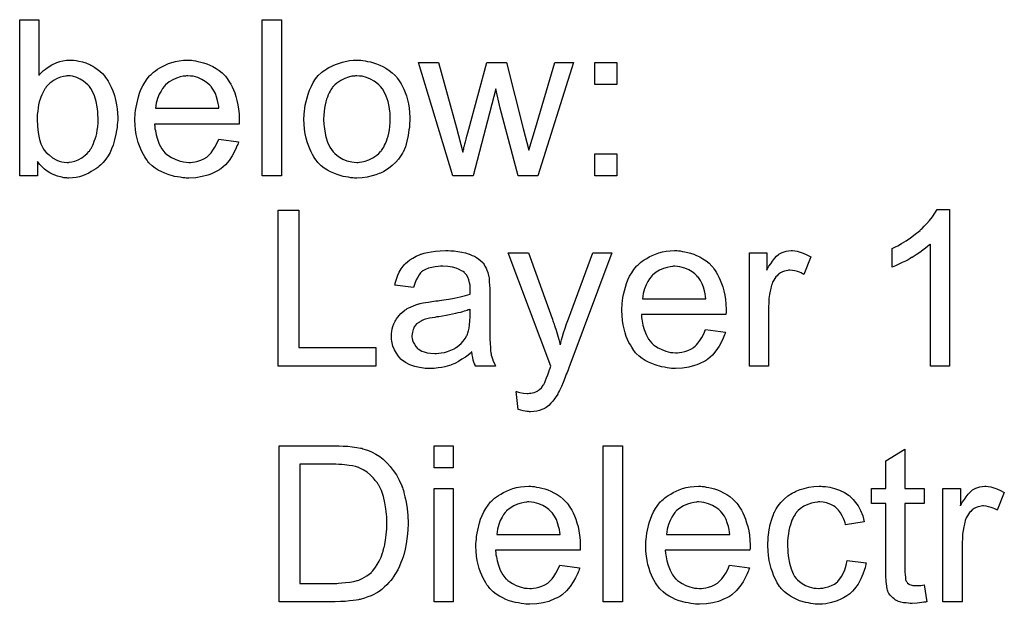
# Model space of a CAD drawing. Extents: x -1.5 to 9, y -3 to 5.
# Tile 334 of 368: x 4.8 to 5.305, y 3.526 to 3.826. Entities that reach past the tile are written whole.
import ezdxf

# ---------------------------------------------------------------- set-up
doc = ezdxf.new("R2010")
doc.units = 0
doc.layers.add('qfn16-30-34-a_mechanical_19', color=1, linetype='CONTINUOUS')

msp = doc.modelspace()

# ---------------------------------------------------------------- linework, layer by layer
at = {"layer": 'qfn16-30-34-a_mechanical_19', "color": 1}
for points in [[(4.809834, 3.797387), (4.80995, 3.797503), (4.810066, 3.797734), (4.810413, 3.798081), (4.810992, 3.79866), (4.81157, 3.799238), (4.812264, 3.799933), (4.81319, 3.800627), (4.814115, 3.801321), (4.816429, 3.802825), (4.819091, 3.803982), (4.820595, 3.804561), (4.822214, 3.804908), (4.82395, 3.805139), (4.825685, 3.805255), (4.826611, 3.805255), (4.827652, 3.805139), (4.828925, 3.805023), (4.830429, 3.804676), (4.832165, 3.804329), (4.834016, 3.803751), (4.835751, 3.803057), (4.835983, 3.802941), (4.836561, 3.802709), (4.837487, 3.802131), (4.838528, 3.801437), (4.839801, 3.800627), (4.841074, 3.799586), (4.842462, 3.798313), (4.843619, 3.796925), (4.843735, 3.796809), (4.844082, 3.79623), (4.84466, 3.79542), (4.845354, 3.794379), (4.846164, 3.792991), (4.846974, 3.791371), (4.847784, 3.78952), (4.848478, 3.787553), (4.848478, 3.787437), (4.848594, 3.787321), (4.84871, 3.786974), (4.848825, 3.786627), (4.849057, 3.78547), (4.849404, 3.783966), (4.849751, 3.782231), (4.850098, 3.780264), (4.850214, 3.778065), (4.850329, 3.775751), (4.850329, 3.775636), (4.850329, 3.775057), (4.850329, 3.774363), (4.850214, 3.773322), (4.850098, 3.772049), (4.849982, 3.770661), (4.849751, 3.769041), (4.849404, 3.767305), (4.848478, 3.763603), (4.8479, 3.761636), (4.847206, 3.759785), (4.846396, 3.757818), (4.845354, 3.756082), (4.844197, 3.754347), (4.842925, 3.752727), (4.842809, 3.752611), (4.842578, 3.75238), (4.84223, 3.752033), (4.841652, 3.751454), (4.840842, 3.750876), (4.840032, 3.750182), (4.839107, 3.749488), (4.83795, 3.748678), (4.836677, 3.747983), (4.835404, 3.747173), (4.83228, 3.745901), (4.83066, 3.745322), (4.828925, 3.744975), (4.827074, 3.744744), (4.825223, 3.744628), (4.82476, 3.744628), (4.824181, 3.744744), (4.823487, 3.744744), (4.822677, 3.74486), (4.821636, 3.745091), (4.819322, 3.745669), (4.818049, 3.746132), (4.816776, 3.746711), (4.815388, 3.747405), (4.814115, 3.748215), (4.812727, 3.749256), (4.811454, 3.750413), (4.810297, 3.751686), (4.80914, 3.75319), (4.80914, 3.745901), (4.8, 3.745901), (4.8, 3.825965), (4.809834, 3.825965), (4.809834, 3.797387)], [(4.934328, 3.745901), (4.924493, 3.745901), (4.924493, 3.825965), (4.934328, 3.825965), (4.934328, 3.745901)], [(4.888163, 3.805139), (4.889089, 3.805023), (4.890246, 3.804792), (4.891519, 3.804561), (4.893023, 3.804214), (4.894411, 3.803867), (4.896031, 3.803288), (4.897535, 3.802709), (4.899155, 3.8019), (4.900775, 3.800974), (4.902395, 3.799933), (4.903899, 3.79866), (4.905287, 3.797272), (4.905403, 3.797156), (4.905634, 3.796925), (4.905981, 3.796462), (4.906444, 3.795767), (4.907023, 3.794958), (4.907601, 3.794032), (4.908295, 3.792875), (4.908989, 3.791487), (4.909684, 3.789983), (4.910378, 3.788363), (4.910956, 3.786512), (4.911535, 3.784545), (4.911998, 3.782346), (4.912345, 3.780032), (4.912576, 3.777603), (4.912692, 3.774941), (4.912692, 3.774826), (4.912692, 3.774363), (4.912692, 3.773553), (4.912576, 3.772396), (4.869189, 3.772396), (4.869189, 3.77228), (4.869189, 3.771933), (4.869304, 3.77147), (4.869304, 3.770776), (4.86942, 3.769966), (4.869651, 3.769041), (4.869998, 3.766958), (4.870693, 3.764644), (4.871618, 3.762099), (4.872891, 3.759785), (4.874511, 3.757702), (4.874627, 3.757702), (4.874742, 3.757471), (4.875436, 3.756892), (4.876478, 3.756082), (4.877866, 3.755273), (4.879717, 3.754347), (4.8818, 3.753537), (4.884114, 3.752959), (4.885387, 3.752843), (4.886775, 3.752727), (4.887701, 3.752727), (4.888742, 3.752843), (4.890015, 3.753074), (4.891403, 3.753421), (4.893023, 3.753884), (4.894527, 3.754578), (4.896031, 3.755504), (4.896147, 3.75562), (4.896725, 3.756082), (4.897419, 3.756777), (4.898229, 3.757702), (4.899155, 3.758975), (4.900196, 3.760595), (4.901238, 3.762446), (4.902163, 3.764644), (4.912345, 3.763372), (4.912345, 3.763256), (4.912229, 3.763024), (4.912113, 3.762562), (4.911882, 3.761867), (4.911535, 3.761173), (4.911188, 3.760248), (4.910262, 3.758281), (4.909105, 3.756082), (4.907485, 3.753768), (4.905634, 3.75157), (4.90332, 3.749488), (4.903204, 3.749488), (4.902973, 3.749256), (4.902626, 3.749025), (4.902163, 3.748678), (4.901469, 3.748331), (4.900775, 3.747983), (4.899849, 3.747521), (4.898808, 3.747058), (4.897651, 3.746595), (4.896494, 3.746132), (4.893601, 3.745438), (4.890362, 3.74486), (4.886775, 3.744628), (4.885502, 3.744628), (4.884692, 3.744744), (4.883651, 3.74486), (4.882378, 3.745091), (4.88099, 3.745322), (4.879486, 3.745554), (4.876246, 3.746479), (4.874511, 3.747173), (4.872891, 3.747868), (4.871155, 3.748793), (4.869536, 3.749835), (4.868032, 3.750992), (4.866528, 3.75238), (4.866412, 3.752496), (4.86618, 3.752727), (4.865833, 3.75319), (4.86537, 3.753884), (4.864792, 3.754694), (4.864213, 3.75562), (4.863519, 3.756777), (4.862825, 3.758049), (4.862131, 3.759553), (4.861437, 3.761173), (4.860858, 3.763024), (4.86028, 3.764991), (4.859817, 3.767074), (4.85947, 3.769388), (4.859238, 3.771818), (4.859123, 3.774363), (4.859123, 3.774479), (4.859123, 3.775057), (4.859123, 3.775751), (4.859238, 3.776793), (4.859354, 3.778065), (4.85947, 3.779454), (4.859701, 3.781074), (4.860048, 3.782693), (4.860974, 3.786396), (4.861552, 3.788247), (4.862247, 3.790214), (4.863172, 3.792065), (4.864213, 3.793801), (4.86537, 3.795536), (4.866643, 3.797156), (4.866759, 3.797272), (4.86699, 3.797503), (4.867453, 3.79785), (4.868032, 3.798429), (4.868726, 3.799007), (4.869651, 3.799701), (4.870693, 3.800511), (4.871965, 3.801205), (4.873238, 3.802015), (4.874742, 3.802709), (4.876362, 3.803404), (4.878097, 3.803982), (4.879949, 3.804561), (4.881916, 3.804908), (4.883998, 3.805139), (4.886197, 3.805255), (4.887354, 3.805255), (4.888163, 3.805139)], [(4.975054, 3.805139), (4.976095, 3.805023), (4.977252, 3.804792), (4.978525, 3.804561), (4.980029, 3.804329), (4.983153, 3.803288), (4.984773, 3.802709), (4.986393, 3.8019), (4.988012, 3.80109), (4.989632, 3.799933), (4.991136, 3.798776), (4.992641, 3.797387), (4.992756, 3.797272), (4.992988, 3.79704), (4.993335, 3.796577), (4.993797, 3.795999), (4.994376, 3.795189), (4.99507, 3.794148), (4.995764, 3.792991), (4.996459, 3.791718), (4.997153, 3.79033), (4.997847, 3.788594), (4.998541, 3.786859), (4.99912, 3.784892), (4.999583, 3.782809), (4.99993, 3.780611), (5.000161, 3.778297), (5.000277, 3.775751), (5.000277, 3.775636), (5.000277, 3.775289), (5.000277, 3.77471), (5.000277, 3.7739), (5.000161, 3.772975), (5.000045, 3.771818), (5.000045, 3.770661), (4.999814, 3.769388), (4.999467, 3.766495), (4.998773, 3.763603), (4.997963, 3.76071), (4.996806, 3.758049), (4.996806, 3.757934), (4.99669, 3.757818), (4.996459, 3.757471), (4.996227, 3.757008), (4.995417, 3.755851), (4.994376, 3.754463), (4.992988, 3.752843), (4.991252, 3.751223), (4.989285, 3.749603), (4.986971, 3.748099), (4.986855, 3.748099), (4.98674, 3.747983), (4.986393, 3.747752), (4.985814, 3.747521), (4.985236, 3.747289), (4.984542, 3.747058), (4.982806, 3.746364), (4.980839, 3.745785), (4.978409, 3.745207), (4.975864, 3.744744), (4.973087, 3.744628), (4.97193, 3.744628), (4.971005, 3.744744), (4.969963, 3.74486), (4.968806, 3.745091), (4.967418, 3.745322), (4.966029, 3.745554), (4.962906, 3.746479), (4.96117, 3.747173), (4.95955, 3.747868), (4.957931, 3.748793), (4.956311, 3.749835), (4.954807, 3.750992), (4.953302, 3.75238), (4.953187, 3.752496), (4.952955, 3.752727), (4.952608, 3.75319), (4.952145, 3.753884), (4.951567, 3.754694), (4.950989, 3.75562), (4.950294, 3.756777), (4.9496, 3.758165), (4.948906, 3.759669), (4.948212, 3.761405), (4.947633, 3.763256), (4.947055, 3.765223), (4.946592, 3.767421), (4.946245, 3.769735), (4.946013, 3.77228), (4.945898, 3.774941), (4.945898, 3.775173), (4.945898, 3.775636), (4.946013, 3.776446), (4.946013, 3.777603), (4.946129, 3.778875), (4.94636, 3.780495), (4.946592, 3.782115), (4.947055, 3.783966), (4.947517, 3.785817), (4.948096, 3.787784), (4.94879, 3.789867), (4.949716, 3.791834), (4.950641, 3.793685), (4.951914, 3.795536), (4.953187, 3.797272), (4.954807, 3.798776), (4.954922, 3.798891), (4.955154, 3.799007), (4.955617, 3.799354), (4.956195, 3.799817), (4.956889, 3.80028), (4.957815, 3.800858), (4.95874, 3.801437), (4.959897, 3.802015), (4.96117, 3.802594), (4.962559, 3.803172), (4.965682, 3.804214), (4.969269, 3.805023), (4.97112, 3.805139), (4.973087, 3.805255), (4.974244, 3.805255), (4.975054, 3.805139)], [(5.065994, 3.745901), (5.055928, 3.745901), (5.046672, 3.780611), (5.044358, 3.790561), (5.032673, 3.745901), (5.02226, 3.745901), (5.004673, 3.803982), (5.014971, 3.803982), (5.024227, 3.770429), (5.027466, 3.757934), (5.027466, 3.758049), (5.027582, 3.758281), (5.027698, 3.758859), (5.027813, 3.759206), (5.027929, 3.759785), (5.028045, 3.760479), (5.028276, 3.761289), (5.028507, 3.762215), (5.028855, 3.763372), (5.029202, 3.764644), (5.029549, 3.766148), (5.030012, 3.767884), (5.030474, 3.769851), (5.03973, 3.803982), (5.049796, 3.803982), (5.058474, 3.770198), (5.061366, 3.759091), (5.064722, 3.770314), (5.074672, 3.803982), (5.084275, 3.803982), (5.065994, 3.745901)], [(5.106489, 3.792759), (5.095266, 3.792759), (5.095266, 3.803982), (5.106489, 3.803982), (5.106489, 3.792759)], [(4.825917, 3.797156), (4.824181, 3.797156), (4.823718, 3.79704), (4.822446, 3.796809), (4.820942, 3.796462), (4.819206, 3.795767), (4.817355, 3.794726), (4.816429, 3.794148), (4.815504, 3.793338), (4.814578, 3.792528), (4.813653, 3.791487), (4.813653, 3.791371), (4.813421, 3.791255), (4.81319, 3.790908), (4.812958, 3.790445), (4.812611, 3.789867), (4.812149, 3.789173), (4.811801, 3.788363), (4.811339, 3.787437), (4.810876, 3.78628), (4.810529, 3.785123), (4.810066, 3.783735), (4.809719, 3.782346), (4.809487, 3.780727), (4.809256, 3.778991), (4.809025, 3.777256), (4.809025, 3.775289), (4.809025, 3.775173), (4.809025, 3.774826), (4.809025, 3.774247), (4.809025, 3.773553), (4.80914, 3.772743), (4.80914, 3.771702), (4.809372, 3.769504), (4.809719, 3.767074), (4.810182, 3.764528), (4.810876, 3.762215), (4.811339, 3.761173), (4.811801, 3.760248), (4.811801, 3.760132), (4.812033, 3.759901), (4.812264, 3.759553), (4.812611, 3.759091), (4.813653, 3.757818), (4.815157, 3.756545), (4.816892, 3.755157), (4.819091, 3.753884), (4.820248, 3.753421), (4.821636, 3.753074), (4.822909, 3.752843), (4.824413, 3.752727), (4.824991, 3.752727), (4.825454, 3.752843), (4.826727, 3.753074), (4.828231, 3.753421), (4.829966, 3.754115), (4.831818, 3.755041), (4.833669, 3.75643), (4.834594, 3.757355), (4.83552, 3.758281), (4.83552, 3.758396), (4.835751, 3.758512), (4.835983, 3.758859), (4.836214, 3.759322), (4.836677, 3.759901), (4.837024, 3.760595), (4.837487, 3.76152), (4.83795, 3.762446), (4.838297, 3.763603), (4.83876, 3.76476), (4.839222, 3.766148), (4.839569, 3.767652), (4.839801, 3.769272), (4.840032, 3.771008), (4.840264, 3.772975), (4.840264, 3.774941), (4.840264, 3.775057), (4.840264, 3.775404), (4.840264, 3.775983), (4.840148, 3.776793), (4.840148, 3.777718), (4.840032, 3.778875), (4.839685, 3.781305), (4.839222, 3.783966), (4.838412, 3.786859), (4.837255, 3.789404), (4.836561, 3.790677), (4.835751, 3.791718), (4.835751, 3.791834), (4.83552, 3.791949), (4.834941, 3.792528), (4.834016, 3.793454), (4.832743, 3.794495), (4.831123, 3.79542), (4.829272, 3.796346), (4.827074, 3.796925), (4.825917, 3.797156)], [(4.886312, 3.797156), (4.885618, 3.797156), (4.885155, 3.79704), (4.883882, 3.796925), (4.882378, 3.796577), (4.880527, 3.795999), (4.87856, 3.795189), (4.876709, 3.794032), (4.874858, 3.792528), (4.874627, 3.792296), (4.874164, 3.791718), (4.873354, 3.790677), (4.872544, 3.789288), (4.871618, 3.787669), (4.870808, 3.785586), (4.870114, 3.783156), (4.869767, 3.780495), (4.902279, 3.780495), (4.902279, 3.780611), (4.902279, 3.780842), (4.902163, 3.781189), (4.902163, 3.781652), (4.901932, 3.783041), (4.901585, 3.784545), (4.901006, 3.786396), (4.900428, 3.788131), (4.899502, 3.789867), (4.898461, 3.791371), (4.898461, 3.791487), (4.898229, 3.791602), (4.897651, 3.792296), (4.896609, 3.793222), (4.895221, 3.794263), (4.893486, 3.795305), (4.891403, 3.79623), (4.888973, 3.796925), (4.887701, 3.79704), (4.886312, 3.797156)], [(4.973087, 3.797156), (4.972393, 3.797156), (4.971815, 3.79704), (4.970542, 3.796925), (4.968806, 3.796462), (4.966839, 3.795767), (4.964757, 3.794842), (4.96279, 3.793454), (4.961749, 3.792528), (4.960823, 3.791602), (4.960823, 3.791487), (4.960592, 3.791371), (4.96036, 3.791024), (4.960013, 3.790561), (4.959666, 3.789983), (4.959319, 3.789288), (4.958856, 3.788363), (4.958393, 3.787437), (4.957931, 3.78628), (4.957468, 3.785123), (4.957121, 3.783735), (4.956774, 3.782231), (4.956426, 3.780611), (4.956195, 3.778875), (4.956079, 3.776908), (4.955964, 3.774941), (4.955964, 3.774826), (4.955964, 3.774479), (4.955964, 3.7739), (4.956079, 3.77309), (4.956079, 3.772165), (4.956195, 3.771123), (4.956542, 3.768694), (4.957121, 3.765917), (4.958046, 3.76314), (4.959203, 3.760479), (4.960013, 3.759322), (4.960823, 3.758165), (4.960939, 3.758165), (4.961054, 3.757934), (4.961749, 3.757355), (4.96279, 3.75643), (4.964178, 3.755504), (4.965914, 3.754463), (4.967996, 3.753537), (4.970426, 3.752959), (4.971699, 3.752843), (4.973087, 3.752727), (4.973781, 3.752727), (4.97436, 3.752843), (4.975633, 3.753074), (4.977368, 3.753421), (4.979219, 3.754115), (4.981302, 3.755041), (4.983269, 3.75643), (4.98431, 3.757355), (4.985236, 3.758281), (4.985351, 3.758396), (4.985467, 3.758512), (4.985699, 3.758859), (4.986046, 3.759322), (4.986393, 3.759901), (4.986855, 3.760595), (4.987318, 3.76152), (4.987781, 3.762446), (4.988244, 3.763603), (4.988591, 3.764876), (4.989054, 3.766264), (4.989401, 3.767768), (4.989748, 3.769504), (4.989979, 3.771239), (4.990211, 3.773206), (4.990211, 3.775289), (4.990211, 3.775404), (4.990211, 3.775751), (4.990211, 3.77633), (4.990095, 3.777024), (4.990095, 3.77795), (4.989979, 3.778991), (4.989632, 3.781421), (4.989054, 3.783966), (4.988128, 3.786743), (4.986855, 3.789288), (4.986161, 3.790561), (4.985236, 3.791602), (4.985236, 3.791718), (4.985004, 3.791834), (4.98431, 3.792528), (4.983269, 3.793338), (4.98188, 3.794379), (4.980145, 3.79542), (4.978062, 3.796346), (4.975748, 3.796925), (4.974476, 3.79704), (4.973087, 3.797156)], [(5.106489, 3.745901), (5.095266, 3.745901), (5.095266, 3.757124), (5.106489, 3.757124), (5.106489, 3.745901)], [(4.943352, 3.657691), (4.982806, 3.657691), (4.982806, 3.648204), (4.932708, 3.648204), (4.932708, 3.728268), (4.943352, 3.728268), (4.943352, 3.657691)], [(5.277262, 3.648204), (5.267428, 3.648204), (5.267428, 3.710798), (5.267312, 3.710682), (5.266734, 3.710219), (5.26604, 3.709525), (5.264883, 3.708715), (5.26361, 3.707674), (5.26199, 3.706517), (5.260139, 3.705244), (5.258056, 3.703971), (5.257941, 3.703971), (5.257825, 3.703856), (5.257131, 3.703393), (5.255974, 3.702814), (5.254585, 3.70212), (5.252966, 3.70131), (5.25123, 3.7005), (5.249494, 3.69969), (5.247759, 3.698996), (5.247759, 3.708483), (5.247875, 3.708483), (5.248106, 3.708715), (5.248569, 3.708831), (5.249147, 3.709178), (5.249842, 3.709525), (5.250651, 3.709988), (5.252618, 3.711145), (5.254932, 3.712417), (5.257246, 3.714037), (5.259676, 3.715888), (5.262106, 3.717855), (5.262221, 3.717971), (5.262337, 3.718087), (5.262684, 3.718434), (5.263147, 3.718781), (5.264188, 3.719938), (5.265577, 3.721326), (5.266965, 3.722946), (5.268469, 3.724797), (5.269742, 3.726648), (5.270899, 3.728615), (5.277262, 3.728615), (5.277262, 3.648204)], [(5.021218, 3.707442), (5.022954, 3.707326), (5.024921, 3.707095), (5.026888, 3.706748), (5.028855, 3.706285), (5.030706, 3.705707), (5.030937, 3.705591), (5.031516, 3.70536), (5.032326, 3.705012), (5.033367, 3.70455), (5.034524, 3.703855), (5.035681, 3.703161), (5.036722, 3.702236), (5.037648, 3.70131), (5.037764, 3.701194), (5.037995, 3.700847), (5.038342, 3.700269), (5.038805, 3.699575), (5.039383, 3.698533), (5.039846, 3.697492), (5.040309, 3.696219), (5.040656, 3.694715), (5.040656, 3.694599), (5.040772, 3.694252), (5.040887, 3.693558), (5.041003, 3.692633), (5.041003, 3.69136), (5.041119, 3.689856), (5.041234, 3.687889), (5.041234, 3.685691), (5.041234, 3.672501), (5.041234, 3.672385), (5.041234, 3.671922), (5.041234, 3.671228), (5.041234, 3.670302), (5.041234, 3.669261), (5.041234, 3.667988), (5.04135, 3.665212), (5.04135, 3.662319), (5.041466, 3.659427), (5.041582, 3.658154), (5.041582, 3.656997), (5.041697, 3.655956), (5.041813, 3.655146), (5.041813, 3.65503), (5.041929, 3.654567), (5.042044, 3.653873), (5.042391, 3.652947), (5.042623, 3.651906), (5.043086, 3.650749), (5.043664, 3.649476), (5.044243, 3.648204), (5.033945, 3.648204), (5.03383, 3.648319), (5.033714, 3.648782), (5.033483, 3.649361), (5.033136, 3.650286), (5.032788, 3.651328), (5.032557, 3.6526), (5.032326, 3.653989), (5.032094, 3.655493), (5.031979, 3.655493), (5.031863, 3.655261), (5.031169, 3.654683), (5.030127, 3.653873), (5.028739, 3.652832), (5.027003, 3.65179), (5.025268, 3.650633), (5.023417, 3.649592), (5.02145, 3.648782), (5.021218, 3.648666), (5.020524, 3.648551), (5.019483, 3.648204), (5.01821, 3.647857), (5.01659, 3.64751), (5.014739, 3.647278), (5.012657, 3.647047), (5.010574, 3.646931), (5.009648, 3.646931), (5.008954, 3.647047), (5.008144, 3.647047), (5.007219, 3.647162), (5.005136, 3.64751), (5.002822, 3.648088), (5.000277, 3.648898), (4.997963, 3.650055), (4.99588, 3.651559), (4.995649, 3.65179), (4.99507, 3.652369), (4.99426, 3.65341), (4.993335, 3.654799), (4.992409, 3.656534), (4.991599, 3.658501), (4.991021, 3.660931), (4.990905, 3.662088), (4.990789, 3.663476), (4.990789, 3.663707), (4.990789, 3.66417), (4.990905, 3.66498), (4.991021, 3.666021), (4.991252, 3.667294), (4.991599, 3.668567), (4.992062, 3.669955), (4.992641, 3.671228), (4.992756, 3.671344), (4.992988, 3.671807), (4.99345, 3.672501), (4.994029, 3.673311), (4.994723, 3.674236), (4.995649, 3.675162), (4.996574, 3.676087), (4.997731, 3.676897), (4.997847, 3.677013), (4.99831, 3.677244), (4.998888, 3.677707), (4.999814, 3.67817), (5.000855, 3.678633), (5.002128, 3.679211), (5.003401, 3.679674), (5.004905, 3.680137), (5.00502, 3.680137), (5.005483, 3.680253), (5.006177, 3.680484), (5.007103, 3.6806), (5.00826, 3.680831), (5.009764, 3.681062), (5.0115, 3.68141), (5.013582, 3.681641), (5.013698, 3.681641), (5.014161, 3.681757), (5.014739, 3.681757), (5.015549, 3.681872), (5.016475, 3.681988), (5.017632, 3.68222), (5.018904, 3.682335), (5.020293, 3.682567), (5.02307, 3.683145), (5.026078, 3.683724), (5.028739, 3.684418), (5.030012, 3.684765), (5.031169, 3.685112), (5.031169, 3.685228), (5.031169, 3.685459), (5.031284, 3.686153), (5.031284, 3.686963), (5.031284, 3.687426), (5.031284, 3.687657), (5.031284, 3.687773), (5.031284, 3.687889), (5.031284, 3.688583), (5.031169, 3.68974), (5.030937, 3.691013), (5.03059, 3.692401), (5.030012, 3.693789), (5.029317, 3.695062), (5.028392, 3.696104), (5.028276, 3.696219), (5.027698, 3.696682), (5.026772, 3.697145), (5.025615, 3.697839), (5.023995, 3.698418), (5.022144, 3.698996), (5.01983, 3.699343), (5.017169, 3.699459), (5.016012, 3.699459), (5.014855, 3.699343), (5.013235, 3.699112), (5.011615, 3.69888), (5.00988, 3.698418), (5.00826, 3.697839), (5.006872, 3.697029), (5.006756, 3.696913), (5.006293, 3.696566), (5.005715, 3.695988), (5.00502, 3.695062), (5.004326, 3.693905), (5.003516, 3.692401), (5.002822, 3.69055), (5.002128, 3.688467), (4.992525, 3.68974), (4.992525, 3.689856), (4.992641, 3.689971), (4.992641, 3.690318), (4.992756, 3.690781), (4.993103, 3.691823), (4.993566, 3.693327), (4.994145, 3.694831), (4.994839, 3.696451), (4.995764, 3.69807), (4.996806, 3.699575), (4.996921, 3.69969), (4.997384, 3.700153), (4.998078, 3.700847), (4.999004, 3.701773), (5.000277, 3.702698), (5.001781, 3.703624), (5.003516, 3.704665), (5.005483, 3.705475), (5.005599, 3.705475), (5.005715, 3.705591), (5.006062, 3.705707), (5.006525, 3.705822), (5.007681, 3.706169), (5.009301, 3.706517), (5.011153, 3.706864), (5.013467, 3.707211), (5.015896, 3.707442), (5.018673, 3.707558), (5.019946, 3.707558), (5.021218, 3.707442)], [(5.081845, 3.647278), (5.081845, 3.647162), (5.08173, 3.646815), (5.081498, 3.646352), (5.081267, 3.645774), (5.08092, 3.644964), (5.080573, 3.644039), (5.079763, 3.642072), (5.078953, 3.639873), (5.078027, 3.637675), (5.077101, 3.635708), (5.076639, 3.634898), (5.076292, 3.634088), (5.076176, 3.633857), (5.075829, 3.633278), (5.07525, 3.632468), (5.074556, 3.631427), (5.073631, 3.63027), (5.072589, 3.629113), (5.071548, 3.627956), (5.070275, 3.627031), (5.070159, 3.626915), (5.069697, 3.626684), (5.069002, 3.626336), (5.067961, 3.625874), (5.066804, 3.625411), (5.065416, 3.625064), (5.063912, 3.624832), (5.062176, 3.624717), (5.061713, 3.624717), (5.061135, 3.624832), (5.060325, 3.624832), (5.059399, 3.625064), (5.058358, 3.625295), (5.057201, 3.625526), (5.055928, 3.625989), (5.054887, 3.63513), (5.055003, 3.63513), (5.055466, 3.635014), (5.056044, 3.634898), (5.056738, 3.634667), (5.05859, 3.63432), (5.060441, 3.634204), (5.061019, 3.634204), (5.061598, 3.63432), (5.062292, 3.63432), (5.064027, 3.634667), (5.064837, 3.635014), (5.065647, 3.635361), (5.065763, 3.635361), (5.065994, 3.635592), (5.066341, 3.635824), (5.066804, 3.636171), (5.067846, 3.637097), (5.068771, 3.638369), (5.068771, 3.638485), (5.069002, 3.638716), (5.069234, 3.639179), (5.069465, 3.639873), (5.069928, 3.640799), (5.070391, 3.642187), (5.071085, 3.643807), (5.071779, 3.645774), (5.071779, 3.64589), (5.072011, 3.646352), (5.072242, 3.647162), (5.072705, 3.648204), (5.050722, 3.706285), (5.061135, 3.706285), (5.073283, 3.672616), (5.073283, 3.672501), (5.073399, 3.672385), (5.073515, 3.672038), (5.073631, 3.671459), (5.073862, 3.670881), (5.074093, 3.670187), (5.074672, 3.668567), (5.075366, 3.6666), (5.07606, 3.664286), (5.076754, 3.661856), (5.077449, 3.659195), (5.077449, 3.659311), (5.077564, 3.659542), (5.07768, 3.659889), (5.077796, 3.660352), (5.077911, 3.660931), (5.078143, 3.661625), (5.078606, 3.66336), (5.079184, 3.665327), (5.079994, 3.667641), (5.080688, 3.669955), (5.081614, 3.672385), (5.094109, 3.706285), (5.103944, 3.706285), (5.081845, 3.647278)], [(5.138075, 3.707442), (5.139001, 3.707327), (5.140158, 3.707095), (5.141431, 3.706864), (5.142935, 3.706517), (5.144323, 3.706169), (5.145943, 3.705591), (5.147447, 3.705012), (5.149067, 3.704203), (5.150687, 3.703277), (5.152306, 3.702236), (5.153811, 3.700963), (5.155199, 3.699575), (5.155315, 3.699459), (5.155546, 3.699227), (5.155893, 3.698765), (5.156356, 3.69807), (5.156935, 3.697261), (5.157513, 3.696335), (5.158207, 3.695178), (5.158901, 3.69379), (5.159596, 3.692285), (5.16029, 3.690666), (5.160868, 3.688814), (5.161447, 3.686848), (5.16191, 3.684649), (5.162257, 3.682335), (5.162488, 3.679906), (5.162604, 3.677244), (5.162604, 3.677129), (5.162604, 3.676666), (5.162604, 3.675856), (5.162488, 3.674699), (5.119101, 3.674699), (5.119101, 3.674583), (5.119101, 3.674236), (5.119216, 3.673773), (5.119216, 3.673079), (5.119332, 3.672269), (5.119563, 3.671344), (5.11991, 3.669261), (5.120605, 3.666947), (5.12153, 3.664402), (5.122803, 3.662088), (5.124423, 3.660005), (5.124538, 3.660005), (5.124654, 3.659774), (5.125348, 3.659195), (5.12639, 3.658385), (5.127778, 3.657575), (5.129629, 3.65665), (5.131712, 3.65584), (5.134026, 3.655262), (5.135299, 3.655146), (5.136687, 3.65503), (5.137613, 3.65503), (5.138654, 3.655146), (5.139927, 3.655377), (5.141315, 3.655724), (5.142935, 3.656187), (5.144439, 3.656881), (5.145943, 3.657807), (5.146059, 3.657923), (5.146637, 3.658385), (5.147331, 3.65908), (5.148141, 3.660005), (5.149067, 3.661278), (5.150108, 3.662898), (5.15115, 3.664749), (5.152075, 3.666947), (5.162257, 3.665675), (5.162257, 3.665559), (5.162141, 3.665327), (5.162025, 3.664865), (5.161794, 3.66417), (5.161447, 3.663476), (5.1611, 3.662551), (5.160174, 3.660584), (5.159017, 3.658385), (5.157397, 3.656071), (5.155546, 3.653873), (5.153232, 3.651791), (5.153116, 3.651791), (5.152885, 3.651559), (5.152538, 3.651328), (5.152075, 3.650981), (5.151381, 3.650633), (5.150687, 3.650286), (5.149761, 3.649824), (5.14872, 3.649361), (5.147563, 3.648898), (5.146406, 3.648435), (5.143513, 3.647741), (5.140274, 3.647162), (5.136687, 3.646931), (5.135414, 3.646931), (5.134604, 3.647047), (5.133563, 3.647162), (5.13229, 3.647394), (5.130902, 3.647625), (5.129398, 3.647857), (5.126158, 3.648782), (5.124423, 3.649477), (5.122803, 3.650171), (5.121068, 3.651096), (5.119448, 3.652138), (5.117944, 3.653295), (5.11644, 3.654683), (5.116324, 3.654799), (5.116092, 3.65503), (5.115745, 3.655493), (5.115283, 3.656187), (5.114704, 3.656997), (5.114126, 3.657923), (5.113431, 3.65908), (5.112737, 3.660352), (5.112043, 3.661856), (5.111349, 3.663476), (5.11077, 3.665327), (5.110192, 3.667294), (5.109729, 3.669377), (5.109382, 3.671691), (5.10915, 3.674121), (5.109035, 3.676666), (5.109035, 3.676782), (5.109035, 3.67736), (5.109035, 3.678054), (5.10915, 3.679096), (5.109266, 3.680368), (5.109382, 3.681757), (5.109613, 3.683377), (5.10996, 3.684996), (5.110886, 3.688699), (5.111464, 3.69055), (5.112159, 3.692517), (5.113084, 3.694368), (5.114126, 3.696104), (5.115283, 3.697839), (5.116555, 3.699459), (5.116671, 3.699575), (5.116902, 3.699806), (5.117365, 3.700153), (5.117944, 3.700732), (5.118638, 3.70131), (5.119563, 3.702004), (5.120605, 3.702814), (5.121877, 3.703508), (5.12315, 3.704318), (5.124654, 3.705012), (5.126274, 3.705707), (5.12801, 3.706285), (5.129861, 3.706864), (5.131828, 3.707211), (5.13391, 3.707442), (5.136109, 3.707558), (5.137266, 3.707558), (5.138075, 3.707442)], [(5.197777, 3.707442), (5.199049, 3.707211), (5.200553, 3.706748), (5.202173, 3.706169), (5.204024, 3.70536), (5.205991, 3.704318), (5.202405, 3.695294), (5.202289, 3.695409), (5.201826, 3.695641), (5.201132, 3.695988), (5.200206, 3.696335), (5.199165, 3.696682), (5.197892, 3.697029), (5.19662, 3.697261), (5.195347, 3.697376), (5.194768, 3.697376), (5.19419, 3.697261), (5.19338, 3.697145), (5.19257, 3.696914), (5.191529, 3.696566), (5.190488, 3.696104), (5.189562, 3.695409), (5.189446, 3.695294), (5.189099, 3.695062), (5.188752, 3.694599), (5.188173, 3.694021), (5.187595, 3.693211), (5.187016, 3.692285), (5.186438, 3.691244), (5.185975, 3.689972), (5.185859, 3.68974), (5.185744, 3.689046), (5.185512, 3.688005), (5.185165, 3.686616), (5.184818, 3.684881), (5.184587, 3.682914), (5.184471, 3.680831), (5.184355, 3.678517), (5.184355, 3.648204), (5.174521, 3.648204), (5.174521, 3.706285), (5.18343, 3.706285), (5.18343, 3.697492), (5.183546, 3.697608), (5.184008, 3.698418), (5.184587, 3.699459), (5.185512, 3.700732), (5.186438, 3.702004), (5.187479, 3.703393), (5.188521, 3.70455), (5.189562, 3.705475), (5.189678, 3.705591), (5.190025, 3.705822), (5.190719, 3.706169), (5.191413, 3.706517), (5.192339, 3.706864), (5.193496, 3.707211), (5.194653, 3.707442), (5.195925, 3.707558), (5.196735, 3.707558), (5.197777, 3.707442)], [(5.136224, 3.699459), (5.13553, 3.699459), (5.135067, 3.699343), (5.133794, 3.699227), (5.13229, 3.69888), (5.130439, 3.698302), (5.128472, 3.697492), (5.126621, 3.696335), (5.12477, 3.694831), (5.124538, 3.694599), (5.124076, 3.694021), (5.123266, 3.69298), (5.122456, 3.691591), (5.12153, 3.689972), (5.12072, 3.687889), (5.120026, 3.685459), (5.119679, 3.682798), (5.152191, 3.682798), (5.152191, 3.682914), (5.152191, 3.683145), (5.152075, 3.683492), (5.152075, 3.683955), (5.151844, 3.685343), (5.151497, 3.686848), (5.150918, 3.688699), (5.15034, 3.690434), (5.149414, 3.69217), (5.148373, 3.693674), (5.148373, 3.69379), (5.148141, 3.693905), (5.147563, 3.694599), (5.146521, 3.695525), (5.145133, 3.696566), (5.143398, 3.697608), (5.141315, 3.698533), (5.138885, 3.699227), (5.137613, 3.699343), (5.136224, 3.699459)], [(5.031284, 3.67736), (5.031169, 3.67736), (5.031053, 3.677244), (5.030706, 3.677129), (5.030243, 3.677013), (5.029664, 3.676782), (5.02897, 3.67655), (5.02816, 3.676319), (5.027235, 3.676087), (5.026194, 3.67574), (5.024921, 3.675509), (5.023648, 3.675162), (5.022144, 3.674815), (5.020524, 3.674468), (5.018904, 3.67412), (5.017053, 3.673889), (5.015086, 3.673542), (5.014855, 3.673542), (5.014161, 3.673426), (5.013004, 3.673195), (5.011731, 3.672963), (5.010343, 3.672732), (5.008954, 3.672385), (5.007681, 3.672038), (5.006525, 3.671575), (5.006409, 3.671575), (5.006062, 3.671344), (5.005599, 3.671112), (5.005136, 3.670765), (5.003748, 3.66984), (5.002591, 3.668451), (5.002591, 3.668336), (5.002359, 3.668104), (5.002244, 3.667641), (5.002012, 3.667063), (5.001781, 3.666369), (5.001549, 3.665674), (5.001434, 3.664749), (5.001318, 3.663823), (5.001318, 3.663707), (5.001318, 3.663129), (5.001434, 3.662435), (5.001665, 3.661509), (5.002012, 3.660468), (5.002591, 3.659427), (5.003285, 3.65827), (5.004211, 3.657228), (5.004326, 3.657113), (5.004789, 3.656881), (5.005483, 3.656418), (5.006409, 3.655956), (5.007681, 3.655493), (5.009186, 3.65503), (5.010921, 3.654799), (5.013004, 3.654683), (5.013929, 3.654683), (5.015086, 3.654799), (5.016359, 3.65503), (5.017979, 3.655261), (5.019599, 3.655724), (5.021334, 3.656303), (5.02307, 3.657113), (5.023301, 3.657228), (5.023764, 3.657575), (5.024574, 3.658154), (5.025499, 3.658964), (5.026541, 3.659889), (5.027698, 3.661046), (5.028623, 3.662435), (5.029549, 3.663939), (5.029664, 3.664055), (5.02978, 3.664517), (5.030012, 3.665327), (5.030359, 3.666369), (5.030706, 3.667757), (5.030937, 3.669377), (5.031053, 3.671344), (5.031169, 3.673658), (5.031284, 3.67736)], [(4.966029, 3.6072), (4.968343, 3.607084), (4.970658, 3.606852), (4.972971, 3.606505), (4.974938, 3.606158), (4.975054, 3.606158), (4.975285, 3.606043), (4.975633, 3.606043), (4.976095, 3.605811), (4.977368, 3.605464), (4.978988, 3.604886), (4.980839, 3.604076), (4.982806, 3.603034), (4.984773, 3.601877), (4.986624, 3.600373), (4.98674, 3.600258), (4.986855, 3.600142), (4.987203, 3.599795), (4.987665, 3.599448), (4.988822, 3.598291), (4.990211, 3.596671), (4.991715, 3.594704), (4.993335, 3.59239), (4.994839, 3.589729), (4.996111, 3.586721), (4.996111, 3.586605), (4.996227, 3.586374), (4.996459, 3.585911), (4.996574, 3.585217), (4.996921, 3.584407), (4.997153, 3.583481), (4.997384, 3.58244), (4.997731, 3.581167), (4.998078, 3.579894), (4.99831, 3.57839), (4.998888, 3.575151), (4.999235, 3.571564), (4.999351, 3.56763), (4.999351, 3.567515), (4.999351, 3.567283), (4.999351, 3.566705), (4.999351, 3.566126), (4.999235, 3.565316), (4.999235, 3.564391), (4.99912, 3.562192), (4.998773, 3.559647), (4.998426, 3.556986), (4.997847, 3.554209), (4.997153, 3.551432), (4.997153, 3.551316), (4.997037, 3.551085), (4.996921, 3.550738), (4.996806, 3.550275), (4.996343, 3.549003), (4.995649, 3.547383), (4.994954, 3.545532), (4.994029, 3.54368), (4.992872, 3.541713), (4.991715, 3.539862), (4.991599, 3.539631), (4.991136, 3.539052), (4.990442, 3.538242), (4.989517, 3.537201), (4.988475, 3.536044), (4.987203, 3.534887), (4.98593, 3.533614), (4.984426, 3.532573), (4.984194, 3.532457), (4.983732, 3.53211), (4.982922, 3.531648), (4.981765, 3.531069), (4.980376, 3.530375), (4.978757, 3.529796), (4.976905, 3.529102), (4.974823, 3.528524), (4.974591, 3.528524), (4.974244, 3.528408), (4.973897, 3.528292), (4.97274, 3.528177), (4.97112, 3.527945), (4.969269, 3.527714), (4.967071, 3.527482), (4.964641, 3.527367), (4.96198, 3.527251), (4.933171, 3.527251), (4.933171, 3.607315), (4.963947, 3.607315), (4.966029, 3.6072)], [(5.022491, 3.596092), (5.012657, 3.596092), (5.012657, 3.607315), (5.022491, 3.607315), (5.022491, 3.596092)], [(5.109382, 3.527251), (5.099547, 3.527251), (5.099547, 3.607315), (5.109382, 3.607315), (5.109382, 3.527251)], [(5.254354, 3.585332), (5.264304, 3.585332), (5.264304, 3.577696), (5.254354, 3.577696), (5.254354, 3.543565), (5.254354, 3.543333), (5.254354, 3.54287), (5.254354, 3.542176), (5.25447, 3.541366), (5.254585, 3.539515), (5.254701, 3.538705), (5.254817, 3.538127), (5.254932, 3.537895), (5.255279, 3.537433), (5.255742, 3.536854), (5.256552, 3.536276), (5.256784, 3.53616), (5.257362, 3.535928), (5.258403, 3.535697), (5.259908, 3.535581), (5.261065, 3.535581), (5.261643, 3.535697), (5.262453, 3.535697), (5.263378, 3.535813), (5.264304, 3.535928), (5.265577, 3.527251), (5.265345, 3.527251), (5.264883, 3.527135), (5.264073, 3.52702), (5.263031, 3.526904), (5.261874, 3.526673), (5.260602, 3.526557), (5.258056, 3.526441), (5.257131, 3.526441), (5.256205, 3.526557), (5.255048, 3.526673), (5.25366, 3.526788), (5.252271, 3.527135), (5.250999, 3.527482), (5.249726, 3.528061), (5.24961, 3.528177), (5.249263, 3.528408), (5.2488, 3.528755), (5.248106, 3.529334), (5.247528, 3.529912), (5.246833, 3.530722), (5.246139, 3.531532), (5.245676, 3.532573), (5.245676, 3.532689), (5.245445, 3.533152), (5.245329, 3.533962), (5.245098, 3.535119), (5.244867, 3.536623), (5.244751, 3.537548), (5.244751, 3.53859), (5.244635, 3.539862), (5.244519, 3.541135), (5.244519, 3.542523), (5.244519, 3.544143), (5.244519, 3.577696), (5.23723, 3.577696), (5.23723, 3.585332), (5.244519, 3.585332), (5.244519, 3.599679), (5.254354, 3.60558), (5.254354, 3.585332)], [(4.962327, 3.597828), (4.943815, 3.597828), (4.943815, 3.536738), (4.96279, 3.536738), (4.9636, 3.536854), (4.965335, 3.53697), (4.967302, 3.537085), (4.969385, 3.537317), (4.971467, 3.537664), (4.973203, 3.538127), (4.973434, 3.538242), (4.974013, 3.538358), (4.974823, 3.538705), (4.975864, 3.539168), (4.977021, 3.539862), (4.978178, 3.540556), (4.979335, 3.541366), (4.980492, 3.542292), (4.980608, 3.542523), (4.98107, 3.542986), (4.981765, 3.543796), (4.982575, 3.544953), (4.9835, 3.546457), (4.984542, 3.548193), (4.985467, 3.55016), (4.986277, 3.552358), (4.986277, 3.552474), (4.986393, 3.552705), (4.986508, 3.553052), (4.986624, 3.553515), (4.98674, 3.554093), (4.986971, 3.554903), (4.987203, 3.555713), (4.987434, 3.556639), (4.987781, 3.558953), (4.988128, 3.561614), (4.98836, 3.564622), (4.988475, 3.567862), (4.988475, 3.567977), (4.988475, 3.56844), (4.988475, 3.569019), (4.98836, 3.569944), (4.98836, 3.570985), (4.988244, 3.572142), (4.988128, 3.573531), (4.988012, 3.574919), (4.987434, 3.578043), (4.98674, 3.581283), (4.985699, 3.584291), (4.985004, 3.585795), (4.98431, 3.587068), (4.98431, 3.587184), (4.984079, 3.587415), (4.983847, 3.587762), (4.983616, 3.588225), (4.98269, 3.589382), (4.981533, 3.59077), (4.980029, 3.592274), (4.978294, 3.593778), (4.976327, 3.595051), (4.974244, 3.596092), (4.974013, 3.596208), (4.973434, 3.596324), (4.972393, 3.596671), (4.970889, 3.597018), (4.969038, 3.597249), (4.966724, 3.597597), (4.965335, 3.597712), (4.963831, 3.597712), (4.962327, 3.597828)], [(5.022491, 3.527251), (5.012657, 3.527251), (5.012657, 3.585332), (5.022491, 3.585332), (5.022491, 3.527251)], [(5.063217, 3.586489), (5.064143, 3.586374), (5.0653, 3.586142), (5.066573, 3.585911), (5.068077, 3.585564), (5.069465, 3.585217), (5.071085, 3.584638), (5.072589, 3.58406), (5.074209, 3.58325), (5.075829, 3.582324), (5.077449, 3.581283), (5.078953, 3.58001), (5.080341, 3.578622), (5.080457, 3.578506), (5.080688, 3.578275), (5.081035, 3.577812), (5.081498, 3.577118), (5.082077, 3.576308), (5.082655, 3.575382), (5.083349, 3.574225), (5.084043, 3.572837), (5.084738, 3.571333), (5.085432, 3.569713), (5.08601, 3.567862), (5.086589, 3.565895), (5.087052, 3.563697), (5.087399, 3.561383), (5.08763, 3.558953), (5.087746, 3.556292), (5.087746, 3.556176), (5.087746, 3.555713), (5.087746, 3.554903), (5.08763, 3.553746), (5.044243, 3.553746), (5.044243, 3.553631), (5.044243, 3.553283), (5.044358, 3.552821), (5.044358, 3.552126), (5.044474, 3.551316), (5.044706, 3.550391), (5.045053, 3.548308), (5.045747, 3.545994), (5.046672, 3.543449), (5.047945, 3.541135), (5.049565, 3.539052), (5.049681, 3.539052), (5.049796, 3.538821), (5.05049, 3.538242), (5.051532, 3.537432), (5.05292, 3.536623), (5.054771, 3.535697), (5.056854, 3.534887), (5.059168, 3.534309), (5.060441, 3.534193), (5.061829, 3.534077), (5.062755, 3.534077), (5.063796, 3.534193), (5.065069, 3.534424), (5.066457, 3.534771), (5.068077, 3.535234), (5.069581, 3.535928), (5.071085, 3.536854), (5.071201, 3.53697), (5.071779, 3.537432), (5.072474, 3.538127), (5.073283, 3.539052), (5.074209, 3.540325), (5.07525, 3.541945), (5.076292, 3.543796), (5.077217, 3.545994), (5.087399, 3.544722), (5.087399, 3.544606), (5.087283, 3.544375), (5.087167, 3.543912), (5.086936, 3.543218), (5.086589, 3.542523), (5.086242, 3.541598), (5.085316, 3.539631), (5.084159, 3.537432), (5.082539, 3.535119), (5.080688, 3.53292), (5.078374, 3.530838), (5.078258, 3.530838), (5.078027, 3.530606), (5.07768, 3.530375), (5.077217, 3.530028), (5.076523, 3.529681), (5.075829, 3.529334), (5.074903, 3.528871), (5.073862, 3.528408), (5.072705, 3.527945), (5.071548, 3.527482), (5.068655, 3.526788), (5.065416, 3.52621), (5.061829, 3.525978), (5.060556, 3.525978), (5.059747, 3.526094), (5.058705, 3.52621), (5.057432, 3.526441), (5.056044, 3.526672), (5.05454, 3.526904), (5.0513, 3.527829), (5.049565, 3.528524), (5.047945, 3.529218), (5.04621, 3.530143), (5.04459, 3.531185), (5.043086, 3.532342), (5.041582, 3.53373), (5.041466, 3.533846), (5.041234, 3.534077), (5.040887, 3.53454), (5.040425, 3.535234), (5.039846, 3.536044), (5.039268, 3.53697), (5.038573, 3.538127), (5.037879, 3.539399), (5.037185, 3.540903), (5.036491, 3.542523), (5.035912, 3.544374), (5.035334, 3.546341), (5.034871, 3.548424), (5.034524, 3.550738), (5.034292, 3.553168), (5.034177, 3.555713), (5.034177, 3.555829), (5.034177, 3.556407), (5.034177, 3.557102), (5.034292, 3.558143), (5.034408, 3.559416), (5.034524, 3.560804), (5.034755, 3.562424), (5.035102, 3.564044), (5.036028, 3.567746), (5.036606, 3.569597), (5.037301, 3.571564), (5.038226, 3.573415), (5.039268, 3.575151), (5.040425, 3.576886), (5.041697, 3.578506), (5.041813, 3.578622), (5.042044, 3.578853), (5.042507, 3.5792), (5.043086, 3.579779), (5.04378, 3.580357), (5.044706, 3.581051), (5.045747, 3.581861), (5.04702, 3.582555), (5.048292, 3.583365), (5.049796, 3.58406), (5.051416, 3.584754), (5.053152, 3.585332), (5.055003, 3.585911), (5.05697, 3.586258), (5.059052, 3.586489), (5.061251, 3.586605), (5.062408, 3.586605), (5.063217, 3.586489)], [(5.15034, 3.586489), (5.151265, 3.586374), (5.152422, 3.586142), (5.153695, 3.585911), (5.155199, 3.585564), (5.156587, 3.585217), (5.158207, 3.584638), (5.159711, 3.58406), (5.161331, 3.58325), (5.162951, 3.582324), (5.164571, 3.581283), (5.166075, 3.58001), (5.167463, 3.578622), (5.167579, 3.578506), (5.16781, 3.578275), (5.168157, 3.577812), (5.16862, 3.577118), (5.169199, 3.576308), (5.169777, 3.575382), (5.170471, 3.574225), (5.171166, 3.572837), (5.17186, 3.571333), (5.172554, 3.569713), (5.173132, 3.567862), (5.173711, 3.565895), (5.174174, 3.563697), (5.174521, 3.561383), (5.174752, 3.558953), (5.174868, 3.556292), (5.174868, 3.556176), (5.174868, 3.555713), (5.174868, 3.554903), (5.174752, 3.553746), (5.131365, 3.553746), (5.131365, 3.553631), (5.131365, 3.553284), (5.13148, 3.552821), (5.13148, 3.552126), (5.131596, 3.551317), (5.131828, 3.550391), (5.132175, 3.548308), (5.132869, 3.545994), (5.133794, 3.543449), (5.135067, 3.541135), (5.136687, 3.539052), (5.136803, 3.539052), (5.136918, 3.538821), (5.137613, 3.538242), (5.138654, 3.537433), (5.140042, 3.536623), (5.141894, 3.535697), (5.143976, 3.534887), (5.14629, 3.534309), (5.147563, 3.534193), (5.148951, 3.534077), (5.149877, 3.534077), (5.150918, 3.534193), (5.152191, 3.534424), (5.153579, 3.534771), (5.155199, 3.535234), (5.156703, 3.535928), (5.158207, 3.536854), (5.158323, 3.53697), (5.158901, 3.537433), (5.159596, 3.538127), (5.160405, 3.539052), (5.161331, 3.540325), (5.162372, 3.541945), (5.163414, 3.543796), (5.164339, 3.545994), (5.174521, 3.544722), (5.174521, 3.544606), (5.174405, 3.544375), (5.174289, 3.543912), (5.174058, 3.543218), (5.173711, 3.542523), (5.173364, 3.541598), (5.172438, 3.539631), (5.171281, 3.537433), (5.169662, 3.535119), (5.16781, 3.53292), (5.165496, 3.530838), (5.165381, 3.530838), (5.165149, 3.530606), (5.164802, 3.530375), (5.164339, 3.530028), (5.163645, 3.529681), (5.162951, 3.529334), (5.162025, 3.528871), (5.160984, 3.528408), (5.159827, 3.527945), (5.15867, 3.527482), (5.155778, 3.526788), (5.152538, 3.52621), (5.148951, 3.525978), (5.147678, 3.525978), (5.146869, 3.526094), (5.145827, 3.52621), (5.144555, 3.526441), (5.143166, 3.526673), (5.141662, 3.526904), (5.138422, 3.527829), (5.136687, 3.528524), (5.135067, 3.529218), (5.133332, 3.530144), (5.131712, 3.531185), (5.130208, 3.532342), (5.128704, 3.53373), (5.128588, 3.533846), (5.128357, 3.534077), (5.12801, 3.53454), (5.127547, 3.535234), (5.126968, 3.536044), (5.12639, 3.53697), (5.125695, 3.538127), (5.125001, 3.539399), (5.124307, 3.540904), (5.123613, 3.542523), (5.123034, 3.544375), (5.122456, 3.546341), (5.121993, 3.548424), (5.121646, 3.550738), (5.121415, 3.553168), (5.121299, 3.555713), (5.121299, 3.555829), (5.121299, 3.556407), (5.121299, 3.557102), (5.121415, 3.558143), (5.12153, 3.559416), (5.121646, 3.560804), (5.121877, 3.562424), (5.122225, 3.564044), (5.12315, 3.567746), (5.123729, 3.569597), (5.124423, 3.571564), (5.125348, 3.573415), (5.12639, 3.575151), (5.127547, 3.576886), (5.128819, 3.578506), (5.128935, 3.578622), (5.129167, 3.578853), (5.129629, 3.5792), (5.130208, 3.579779), (5.130902, 3.580357), (5.131828, 3.581052), (5.132869, 3.581861), (5.134142, 3.582556), (5.135414, 3.583365), (5.136918, 3.58406), (5.138538, 3.584754), (5.140274, 3.585332), (5.142125, 3.585911), (5.144092, 3.586258), (5.146174, 3.586489), (5.148373, 3.586605), (5.14953, 3.586605), (5.15034, 3.586489)], [(5.212008, 3.586489), (5.212702, 3.586489), (5.213627, 3.586374), (5.215826, 3.586027), (5.218256, 3.585448), (5.220801, 3.584523), (5.223346, 3.583365), (5.225776, 3.581746), (5.225892, 3.581746), (5.226007, 3.581514), (5.226702, 3.58082), (5.227743, 3.579779), (5.229016, 3.578275), (5.230288, 3.576423), (5.231561, 3.57411), (5.232718, 3.571448), (5.233528, 3.568325), (5.223925, 3.56682), (5.223925, 3.566936), (5.223809, 3.567052), (5.223693, 3.567746), (5.223346, 3.568787), (5.222768, 3.57006), (5.222189, 3.571448), (5.221264, 3.572952), (5.220222, 3.574341), (5.219065, 3.575498), (5.21895, 3.575614), (5.218487, 3.575961), (5.217677, 3.576423), (5.216751, 3.577002), (5.215479, 3.577581), (5.21409, 3.578043), (5.212471, 3.57839), (5.210735, 3.578506), (5.210041, 3.578506), (5.209462, 3.57839), (5.20819, 3.578275), (5.206454, 3.577812), (5.204603, 3.577233), (5.20252, 3.576308), (5.200553, 3.574919), (5.199628, 3.57411), (5.198702, 3.573184), (5.198702, 3.573068), (5.198471, 3.572952), (5.198239, 3.572605), (5.198008, 3.572143), (5.197661, 3.571564), (5.197198, 3.57087), (5.196851, 3.57006), (5.196388, 3.569134), (5.195925, 3.567977), (5.195578, 3.566705), (5.195115, 3.565316), (5.194768, 3.563812), (5.194537, 3.562192), (5.194306, 3.560341), (5.194074, 3.558374), (5.194074, 3.556292), (5.194074, 3.556176), (5.194074, 3.555829), (5.194074, 3.555135), (5.19419, 3.554441), (5.19419, 3.553399), (5.194306, 3.552358), (5.194653, 3.549812), (5.195115, 3.547036), (5.195925, 3.544143), (5.196967, 3.541598), (5.197661, 3.540325), (5.198471, 3.539284), (5.198702, 3.539052), (5.199281, 3.538474), (5.200322, 3.537664), (5.201595, 3.536738), (5.20333, 3.535697), (5.205297, 3.534887), (5.207611, 3.534309), (5.208884, 3.534193), (5.210157, 3.534077), (5.210388, 3.534077), (5.211082, 3.534193), (5.212239, 3.534309), (5.213512, 3.53454), (5.215016, 3.534887), (5.216636, 3.535581), (5.218256, 3.536391), (5.21976, 3.537548), (5.219991, 3.537664), (5.220338, 3.538242), (5.221032, 3.539052), (5.221842, 3.540325), (5.222652, 3.541829), (5.223578, 3.54368), (5.224272, 3.545994), (5.224735, 3.54854), (5.234453, 3.547267), (5.234453, 3.547151), (5.234338, 3.546804), (5.234222, 3.546341), (5.234106, 3.545647), (5.233875, 3.544722), (5.233644, 3.543796), (5.232834, 3.541482), (5.231792, 3.539052), (5.230288, 3.536391), (5.228437, 3.533846), (5.227396, 3.532689), (5.226239, 3.531532), (5.226123, 3.531416), (5.225892, 3.5313), (5.225545, 3.531069), (5.225082, 3.530722), (5.224503, 3.530259), (5.223693, 3.529796), (5.222768, 3.529334), (5.221842, 3.528755), (5.219528, 3.527714), (5.216751, 3.526904), (5.213743, 3.52621), (5.212008, 3.526094), (5.210272, 3.525978), (5.209115, 3.525978), (5.208305, 3.526094), (5.207264, 3.52621), (5.206107, 3.526441), (5.204834, 3.526673), (5.203446, 3.526904), (5.200322, 3.527829), (5.198818, 3.528524), (5.197198, 3.529218), (5.195578, 3.530144), (5.194074, 3.531185), (5.19257, 3.532342), (5.191182, 3.53373), (5.191066, 3.533846), (5.190835, 3.534077), (5.190488, 3.53454), (5.190025, 3.535119), (5.189562, 3.535928), (5.188868, 3.53697), (5.188289, 3.538127), (5.187595, 3.539399), (5.186901, 3.540904), (5.186322, 3.542639), (5.185628, 3.544375), (5.185165, 3.546457), (5.184703, 3.54854), (5.184355, 3.55097), (5.184124, 3.553399), (5.184008, 3.55606), (5.184008, 3.556176), (5.184008, 3.556523), (5.184008, 3.556986), (5.184008, 3.55768), (5.184124, 3.55849), (5.184124, 3.559416), (5.18424, 3.560457), (5.184355, 3.561614), (5.184703, 3.564159), (5.185281, 3.566936), (5.185975, 3.569713), (5.187016, 3.57249), (5.187016, 3.572605), (5.187132, 3.572837), (5.187364, 3.573184), (5.187595, 3.573647), (5.188289, 3.574919), (5.189331, 3.576423), (5.190719, 3.578159), (5.192339, 3.579894), (5.194306, 3.58163), (5.196504, 3.583018), (5.19662, 3.583018), (5.196851, 3.583134), (5.197198, 3.583365), (5.197661, 3.583597), (5.198239, 3.583828), (5.198934, 3.584175), (5.200669, 3.58487), (5.202636, 3.585448), (5.205066, 3.586027), (5.207611, 3.586489), (5.210388, 3.586605), (5.211314, 3.586605), (5.212008, 3.586489)], [(5.297163, 3.586489), (5.298436, 3.586258), (5.29994, 3.585795), (5.30156, 3.585217), (5.303411, 3.584407), (5.305378, 3.583365), (5.301791, 3.574341), (5.301675, 3.574457), (5.301212, 3.574688), (5.300518, 3.575035), (5.299593, 3.575382), (5.298551, 3.575729), (5.297279, 3.576076), (5.296006, 3.576308), (5.294733, 3.576423), (5.294155, 3.576423), (5.293576, 3.576308), (5.292766, 3.576192), (5.291956, 3.575961), (5.290915, 3.575614), (5.289874, 3.575151), (5.288948, 3.574457), (5.288833, 3.574341), (5.288485, 3.57411), (5.288138, 3.573647), (5.28756, 3.573068), (5.286981, 3.572258), (5.286403, 3.571333), (5.285824, 3.570291), (5.285361, 3.569019), (5.285246, 3.568787), (5.28513, 3.568093), (5.284899, 3.567052), (5.284552, 3.565663), (5.284204, 3.563928), (5.283973, 3.561961), (5.283857, 3.559878), (5.283742, 3.557564), (5.283742, 3.527251), (5.273907, 3.527251), (5.273907, 3.585332), (5.282816, 3.585332), (5.282816, 3.576539), (5.282932, 3.576655), (5.283395, 3.577465), (5.283973, 3.578506), (5.284899, 3.579779), (5.285824, 3.581052), (5.286866, 3.58244), (5.287907, 3.583597), (5.288948, 3.584523), (5.289064, 3.584638), (5.289411, 3.58487), (5.290105, 3.585217), (5.290799, 3.585564), (5.291725, 3.585911), (5.292882, 3.586258), (5.294039, 3.586489), (5.295312, 3.586605), (5.296122, 3.586605), (5.297163, 3.586489)], [(5.061366, 3.578506), (5.060672, 3.578506), (5.060209, 3.57839), (5.058937, 3.578275), (5.057432, 3.577927), (5.055581, 3.577349), (5.053614, 3.576539), (5.051763, 3.575382), (5.049912, 3.573878), (5.049681, 3.573647), (5.049218, 3.573068), (5.048408, 3.572027), (5.047598, 3.570638), (5.046672, 3.569019), (5.045863, 3.566936), (5.045168, 3.564506), (5.044821, 3.561845), (5.077333, 3.561845), (5.077333, 3.561961), (5.077333, 3.562192), (5.077217, 3.562539), (5.077217, 3.563002), (5.076986, 3.564391), (5.076639, 3.565895), (5.07606, 3.567746), (5.075482, 3.569481), (5.074556, 3.571217), (5.073515, 3.572721), (5.073515, 3.572837), (5.073283, 3.572952), (5.072705, 3.573647), (5.071664, 3.574572), (5.070275, 3.575613), (5.06854, 3.576655), (5.066457, 3.57758), (5.064027, 3.578275), (5.062755, 3.57839), (5.061366, 3.578506)], [(5.148488, 3.578506), (5.147794, 3.578506), (5.147331, 3.57839), (5.146059, 3.578275), (5.144555, 3.577928), (5.142703, 3.577349), (5.140736, 3.576539), (5.138885, 3.575382), (5.137034, 3.573878), (5.136803, 3.573647), (5.13634, 3.573068), (5.13553, 3.572027), (5.13472, 3.570639), (5.133794, 3.569019), (5.132985, 3.566936), (5.13229, 3.564506), (5.131943, 3.561845), (5.164455, 3.561845), (5.164455, 3.561961), (5.164455, 3.562192), (5.164339, 3.562539), (5.164339, 3.563002), (5.164108, 3.564391), (5.163761, 3.565895), (5.163182, 3.567746), (5.162604, 3.569481), (5.161678, 3.571217), (5.160637, 3.572721), (5.160637, 3.572837), (5.160405, 3.572952), (5.159827, 3.573647), (5.158786, 3.574572), (5.157397, 3.575614), (5.155662, 3.576655), (5.153579, 3.577581), (5.15115, 3.578275), (5.149877, 3.57839), (5.148488, 3.578506)]]:
    msp.add_lwpolyline(points, dxfattribs=at)

doc.saveas('drawing.dxf')
